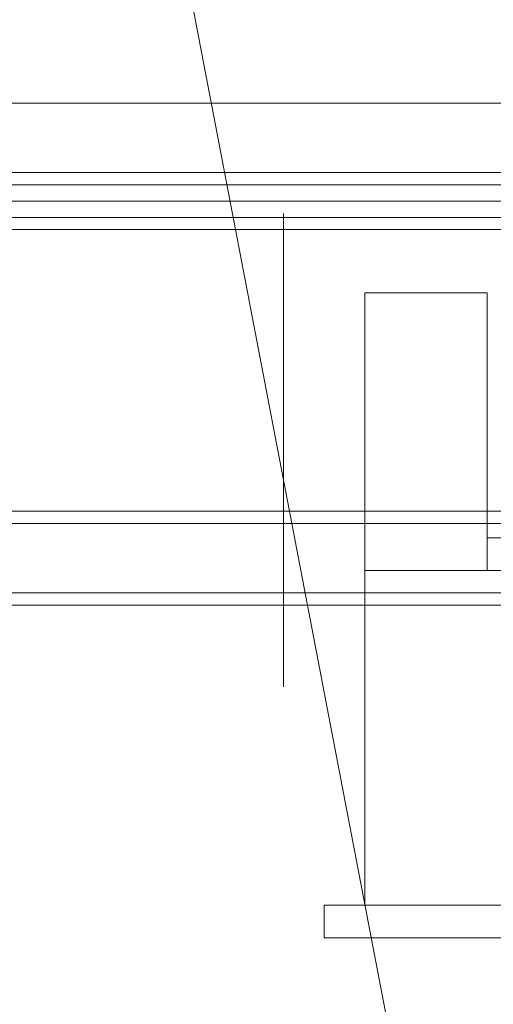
# Model space of a CAD drawing. Header units: millimetres. Extents: x -2233 to 65662, y -50530 to 6847.
# Tile 671 of 802: x 26545 to 26662, y 1090 to 1331. Entities that reach past the tile are written whole.
import ezdxf

# ---------------------------------------------------------------- set-up
doc = ezdxf.new("R2010")
doc.units = ezdxf.units.MM
doc.layers.add('COTAS_P', color=1, linetype='Continuous', lineweight=0)
doc.layers.add('lateral_C05', color=7, linetype='Continuous', lineweight=0)
doc.dimstyles.new('R19_100', dxfattribs={"dimtxt": 250, "dimasz": 150, "dimexe": 150, "dimexo": 80, "dimgap": 100, "dimtad": 1, "dimtih": 1, "dimtoh": 1, "dimdsep": 46, "dimcen": 0.09, "dimadec": 0, "dimazin": 0, "dimtfac": 1, "dimtdec": 4, "dimtofl": 0, "dimtmove": 0, "dimatfit": 3, "dimfxl": 1, "dimtolj": 1, "dimtzin": 0, "dimarcsym": 0})

# ---------------------------------------------------------------- blocks, each defined once
blk = doc.blocks.new('DIM_R32_7')
at = {"layer": 'COTAS_P'}
for p, q in [((24250.07, 2141), (24400.07, 2186)), ((26750.07, 2141), (26600.07, 2186)), ((24250.07, 1241), (24250.07, 2141)), ((24250.07, 2141), (26750.07, 2141)), ((24250.07, 2141), (24400.07, 2096)), ((26750.07, 2141), (26600.07, 2096)), ((26750.07, 1241), (26750.07, 2141))]:
    blk.add_line(p, q, dxfattribs=at)
blk.add_text('2500 P', height=250, dxfattribs=at).set_placement((25500.07, 2241))
blk = doc.blocks.new('DIM_R32_10')
at = {"layer": 'COTAS_P'}
for p, q in [((40140.5, 4243.89), (39984.7, 4259.84)), ((26530.5, 1633.89), (40140.5, 4243.89)), ((40140.5, 4243.89), (40001.65, 4171.45)), ((40310, 3360), (40140.5, 4243.89)), ((26530.5, 1633.89), (26669.34, 1706.34)), ((26700, 750), (26530.5, 1633.89)), ((26530.5, 1633.89), (26686.29, 1617.95))]:
    blk.add_line(p, q, dxfattribs=at)
blk.add_text('13858 P', height=250, rotation=10.8559, dxfattribs=at).set_placement((33316.66, 3037.1))

msp = doc.modelspace()

# ---------------------------------------------------------------- linework, layer by layer
at = {"layer": 'lateral_C05'}
for p, q in [((24310.067, 1311), (26690.067, 1311)), ((24250.067, 1294), (26750.067, 1294)), ((24310.067, 1294), (26690.067, 1294)), ((24250.067, 1291), (26750.067, 1291)), ((24310.067, 1291), (26690.067, 1291)), ((26100.817, 1291), (26700.067, 1291)), ((24300.067, 1287), (26700.067, 1287)), ((26100.817, 1287), (26700.067, 1287)), ((26610.067, 1283.928), (26610.067, 1284)), ((26610.067, 1283.712), (26610.067, 1283.928)), ((26610.067, 1283.352), (26610.067, 1283.712)), ((24300.067, 1283), (26700.067, 1283)), ((24310.067, 1283), (26690.067, 1283)), ((26610.067, 1282.85), (26610.067, 1283.352)), ((26610.067, 1282.206), (26610.067, 1282.85)), ((26610.067, 1281.423), (26610.067, 1282.206)), ((26610.067, 1280.502), (26610.067, 1281.423)), ((24310.067, 1280), (26690.067, 1280)), ((26610.067, 1279.446), (26610.067, 1280.502)), ((26610.067, 1278.256), (26610.067, 1279.446)), ((26610.067, 1276.937), (26610.067, 1278.256)), ((26610.067, 1275.491), (26610.067, 1276.937)), ((26610.067, 1273.922), (26610.067, 1275.491)), ((26610.067, 1272.234), (26610.067, 1273.922)), ((26610.067, 1270.431), (26610.067, 1272.234)), ((26610.067, 1268.517), (26610.067, 1270.431)), ((26610.067, 1266.498), (26610.067, 1268.517)), ((26610.067, 1264.378), (26610.067, 1266.498)), ((26610.067, 1266), (26610.067, 1265.95)), ((26610.067, 1265.95), (26610.067, 1265.801)), ((26610.067, 1265.801), (26610.067, 1265.553)), ((26610.067, 1265.553), (26610.067, 1265.207)), ((26610.067, 1265.207), (26610.067, 1264.763)), ((26610.067, 1264.763), (26610.067, 1264.223)), ((26610.067, 1262.162), (26610.067, 1264.378)), ((26610.067, 1264.223), (26610.067, 1263.588)), ((26630.067, 1196.5), (26630.067, 1264.5)), ((26630.067, 1264.5), (26660.067, 1264.5)), ((26660.067, 1196.5), (26660.067, 1264.5)), ((26610.067, 1263.588), (26610.067, 1262.859)), ((26610.067, 1262.859), (26610.067, 1262.039)), ((26610.067, 1259.857), (26610.067, 1262.162)), ((26610.067, 1262.039), (26610.067, 1261.129)), ((26610.067, 1261.129), (26610.067, 1260.132)), ((26610.067, 1260.132), (26610.067, 1259.05)), ((26610.067, 1257.468), (26610.067, 1259.857)), ((26610.067, 1259.05), (26610.067, 1257.885)), ((26610.067, 1257.885), (26610.067, 1256.642)), ((26610.067, 1255), (26610.067, 1257.468)), ((26610.067, 1256.642), (26610.067, 1255.322)), ((26610.067, 1255.322), (26610.067, 1253.929)), ((26610.067, 1252.46), (26610.067, 1255)), ((26610.067, 1253.929), (26610.067, 1252.467)), ((26610.067, 1252.467), (26610.067, 1250.94)), ((26610.067, 1249.855), (26610.067, 1252.46)), ((26610.067, 1250.94), (26610.067, 1249.35)), ((26610.067, 1247.19), (26610.067, 1249.855)), ((26610.067, 1249.35), (26610.067, 1247.702)), ((26610.067, 1247.702), (26610.067, 1246)), ((26610.067, 1244.472), (26610.067, 1247.19)), ((26610.067, 1246), (26610.067, 1244.248)), ((26610.067, 1241.709), (26610.067, 1244.472)), ((26610.067, 1244.248), (26610.067, 1242.451)), ((26610.067, 1242.451), (26610.067, 1240.614)), ((26610.067, 1238.906), (26610.067, 1241.709)), ((26610.067, 1240.614), (26610.067, 1238.739)), ((26610.067, 1236.072), (26610.067, 1238.906)), ((26610.067, 1238.739), (26610.067, 1236.834)), ((26610.067, 1236.834), (26610.067, 1234.901)), ((26610.067, 1233.212), (26610.067, 1236.072)), ((26610.067, 1234.901), (26610.067, 1232.946)), ((26610.067, 1230.334), (26610.067, 1233.212)), ((26610.067, 1232.946), (26610.067, 1230.974)), ((26610.067, 1230.974), (26610.067, 1228.989)), ((26610.067, 1227.446), (26610.067, 1230.334)), ((26610.067, 1228.989), (26610.067, 1226.997)), ((26610.067, 1224.554), (26610.067, 1227.446)), ((26610.067, 1226.997), (26610.067, 1225.003)), ((26610.067, 1225.003), (26610.067, 1223.011)), ((26610.067, 1221.666), (26610.067, 1224.554)), ((26610.067, 1223.011), (26610.067, 1221.026)), ((26610.067, 1218.788), (26610.067, 1221.666)), ((26610.067, 1221.026), (26610.067, 1219.054)), ((26610.067, 1219.054), (26610.067, 1217.099)), ((26610.067, 1215.928), (26610.067, 1218.788)), ((26610.067, 1217.099), (26610.067, 1215.166)), ((26610.067, 1213.094), (26610.067, 1215.928)), ((26610.067, 1215.166), (26610.067, 1213.261)), ((26610.067, 1213.261), (26610.067, 1211.386)), ((26610.067, 1210.291), (26610.067, 1213.094)), ((26610.067, 1211.386), (26610.067, 1209.549)), ((24310.067, 1211), (26690.067, 1211)), ((26610.067, 1207.528), (26610.067, 1210.291)), ((26610.067, 1209.549), (26610.067, 1207.752)), ((24310.067, 1208), (26690.067, 1208)), ((26610.067, 1207.752), (26610.067, 1206)), ((26610.067, 1204.81), (26610.067, 1207.528)), ((26610.067, 1206), (26610.067, 1204.298)), ((26610.067, 1202.145), (26610.067, 1204.81)), ((26610.067, 1204.298), (26610.067, 1202.65)), ((26660.067, 1196.5), (26660.067, 1204.5)), ((26660.067, 1204.5), (26840.067, 1204.5)), ((26610.067, 1202.65), (26610.067, 1201.06)), ((26610.067, 1199.54), (26610.067, 1202.145)), ((26610.067, 1201.06), (26610.067, 1199.533)), ((26610.067, 1197), (26610.067, 1199.54)), ((26610.067, 1199.533), (26610.067, 1198.071)), ((26610.067, 1198.071), (26610.067, 1196.678)), ((26610.067, 1194.532), (26610.067, 1197)), ((26610.067, 1196.678), (26610.067, 1195.358)), ((26610.067, 1195.358), (26610.067, 1194.115)), ((26610.067, 1192.143), (26610.067, 1194.532)), ((26630.067, 1114.5), (26630.067, 1196.5)), ((26630.067, 1196.5), (26690.067, 1196.5)), ((26630.067, 1196.5), (26660.067, 1196.5)), ((26660.067, 1196.5), (26840.067, 1196.5)), ((26610.067, 1194.115), (26610.067, 1192.95)), ((26610.067, 1192.95), (26610.067, 1191.868)), ((26610.067, 1189.838), (26610.067, 1192.143)), ((26610.067, 1191.868), (26610.067, 1190.871)), ((24250.067, 1191), (26750.067, 1191)), ((26610.067, 1190.871), (26610.067, 1189.961)), ((26610.067, 1189.961), (26610.067, 1189.141)), ((26610.067, 1187.622), (26610.067, 1189.838)), ((24250.067, 1188), (26750.067, 1188)), ((26610.067, 1189.141), (26610.067, 1188.412)), ((26610.067, 1188.412), (26610.067, 1187.777)), ((26610.067, 1187.777), (26610.067, 1187.237)), ((26610.067, 1185.502), (26610.067, 1187.622)), ((26610.067, 1187.237), (26610.067, 1186.793)), ((26610.067, 1186.793), (26610.067, 1186.447)), ((26610.067, 1186.447), (26610.067, 1186.199)), ((26610.067, 1186.199), (26610.067, 1186.05)), ((26610.067, 1186.05), (26610.067, 1186)), ((26610.067, 1183.483), (26610.067, 1185.502)), ((26610.067, 1181.569), (26610.067, 1183.483)), ((26610.067, 1179.766), (26610.067, 1181.569)), ((26610.067, 1178.078), (26610.067, 1179.766)), ((26610.067, 1176.509), (26610.067, 1178.078)), ((26610.067, 1175.063), (26610.067, 1176.509)), ((26610.067, 1173.744), (26610.067, 1175.063)), ((26610.067, 1172.554), (26610.067, 1173.744)), ((26610.067, 1171.498), (26610.067, 1172.554)), ((26610.067, 1170.577), (26610.067, 1171.498)), ((26610.067, 1169.794), (26610.067, 1170.577)), ((26610.067, 1169.15), (26610.067, 1169.794)), ((26610.067, 1168.648), (26610.067, 1169.15)), ((26610.067, 1168.288), (26610.067, 1168.648)), ((26610.067, 1168.072), (26610.067, 1168.288)), ((26610.067, 1168), (26610.067, 1168.072)), ((26620.067, 1106.5), (26620.067, 1114.5)), ((26620.067, 1114.5), (26760.067, 1114.5)), ((26630.067, 1114.5), (26690.067, 1114.5)), ((26620.067, 1106.5), (26760.067, 1106.5))]:
    msp.add_line(p, q, dxfattribs=at)

# ---------------------------------------------------------------- dimensions: what is measured, and where the dimension line sits
at = {"layer": 'COTAS_P'}
for p1, p2, picture, middle in [((26700, 750), (40310, 3360), 'DIM_R32_10', (33335.495, 2938.894)), ((24250.067, 1241), (26750.067, 1241), 'DIM_R32_7', (25500.067, 2141))]:
    dim = msp.add_aligned_dim(p1=p1, p2=p2, distance=900, text='<> P', dimstyle='R19_100', dxfattribs=at)
    dim.commit()
    dim.dimension.update_dxf_attribs({"geometry": picture, "text_midpoint": middle})

doc.saveas('drawing.dxf')
